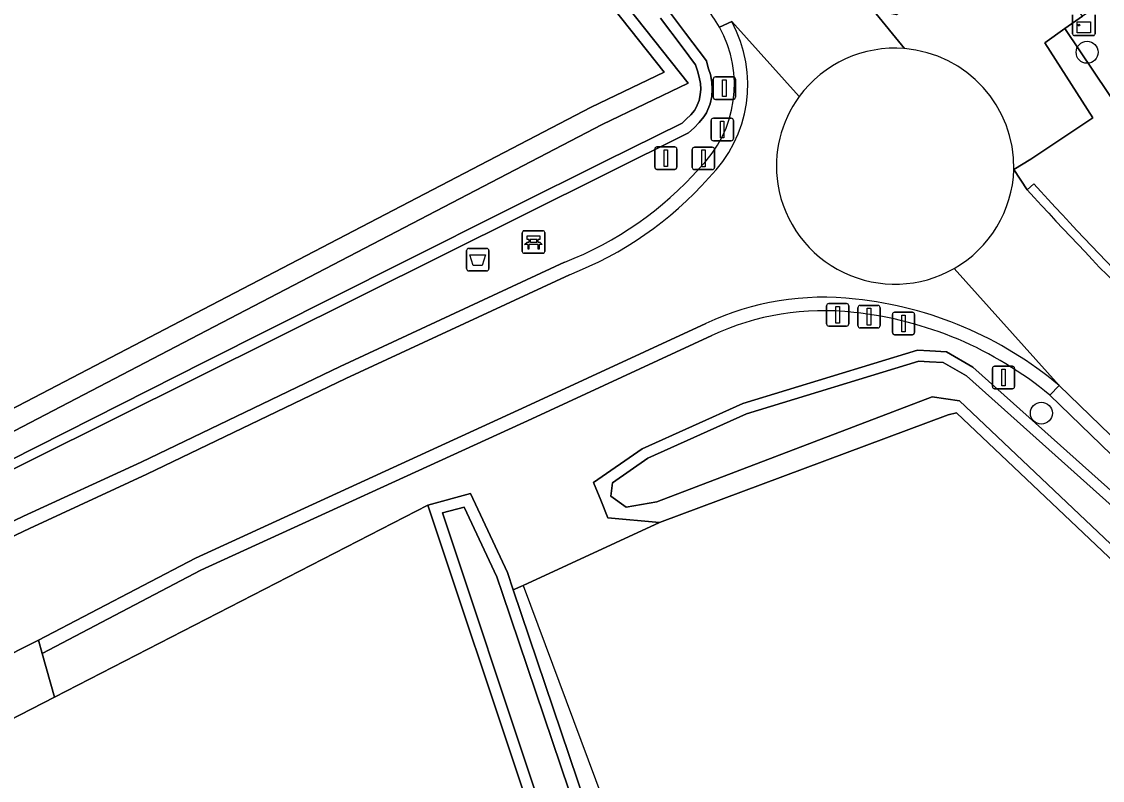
# Model space of a CAD drawing. Extents: x 164494 to 166241, y 382475 to 384495.
# Drawn here: x 165100.74 to 165148.86, y 383021.11 to 383054.9 of the extents above; entities that cross this region are included whole.
import ezdxf

# ---------------------------------------------------------------- set-up
doc = ezdxf.new("R2010")
doc.units = 0
for name, color, linetype in [('IMGEO_Afsluitpaal', 7, 'Continuous'), ('IMGEO_Afvalbak', 7, 'Continuous'), ('IMGEO_Bank', 7, 'Continuous'), ('IMGEO_Berm_halfverhard', 7, 'Continuous'), ('IMGEO_Boom', 7, 'Continuous'), ('IMGEO_Erf', 7, 'Continuous'), ('IMGEO_Grasland_agrarisch', 7, 'Continuous'), ('IMGEO_Grasland_overig', 7, 'Continuous'), ('IMGEO_Groenvoorziening', 7, 'Continuous'), ('IMGEO_Hek', 7, 'Continuous'), ('IMGEO_Kast', 7, 'Continuous'), ('IMGEO_Oever', 7, 'Continuous'), ('IMGEO_Rijbaan_lokaal_gesloten', 7, 'Continuous'), ('IMGEO_Rijbaan_lokaal_open', 7, 'Continuous'), ('IMGEO_Verkeersbordpaal', 7, 'Continuous'), ('IMGEO_Voetpad_open', 7, 'Continuous'), ('IMGEO_Waterloop', 7, 'Continuous')]:
    doc.layers.add(name, color=color, linetype=linetype)

msp = doc.modelspace()

# ---------------------------------------------------------------- linework, layer by layer
at = {"layer": 'IMGEO_Afsluitpaal'}
for p, q in [((165131.532, 383051.534), (165131.532, 383052.334)), ((165131.532, 383052.334), (165131.532, 383051.534)), ((165131.632, 383052.434), (165132.422, 383052.434)), ((165132.422, 383052.434), (165131.632, 383052.434)), ((165132.522, 383052.334), (165132.522, 383051.534)), ((165132.522, 383051.534), (165132.522, 383052.334)), ((165132.422, 383051.434), (165131.632, 383051.434)), ((165131.632, 383051.434), (165132.422, 383051.434)), ((165131.539, 383050.591), (165132.329, 383050.591)), ((165132.329, 383050.591), (165131.539, 383050.591)), ((165131.439, 383049.691), (165131.439, 383050.491)), ((165131.439, 383050.491), (165131.439, 383049.691)), ((165132.429, 383050.491), (165132.429, 383049.691)), ((165132.429, 383049.691), (165132.429, 383050.491)), ((165130.6, 383048.404), (165130.6, 383049.204)), ((165130.6, 383049.204), (165130.6, 383048.404)), ((165130.7, 383049.304), (165131.49, 383049.304)), ((165131.49, 383049.304), (165130.7, 383049.304)), ((165132.329, 383049.591), (165131.539, 383049.591)), ((165131.539, 383049.591), (165132.329, 383049.591)), ((165131.59, 383049.204), (165131.59, 383048.404)), ((165131.59, 383048.404), (165131.59, 383049.204)), ((165131.49, 383048.304), (165130.7, 383048.304)), ((165130.7, 383048.304), (165131.49, 383048.304)), ((165136.578, 383041.439), (165136.578, 383042.239)), ((165136.578, 383042.239), (165136.578, 383041.439)), ((165136.678, 383042.339), (165137.468, 383042.339)), ((165137.468, 383042.339), (165136.678, 383042.339)), ((165137.568, 383042.239), (165137.568, 383041.439)), ((165137.568, 383041.439), (165137.568, 383042.239)), ((165137.973, 383041.357), (165137.973, 383042.157)), ((165137.973, 383042.157), (165137.973, 383041.357)), ((165138.073, 383042.257), (165138.863, 383042.257)), ((165138.863, 383042.257), (165138.073, 383042.257)), ((165138.963, 383042.157), (165138.963, 383041.357)), ((165138.963, 383041.357), (165138.963, 383042.157)), ((165139.608, 383041.955), (165140.398, 383041.955)), ((165140.398, 383041.955), (165139.608, 383041.955)), ((165139.508, 383041.055), (165139.508, 383041.855)), ((165139.508, 383041.855), (165139.508, 383041.055)), ((165140.498, 383041.855), (165140.498, 383041.055)), ((165140.498, 383041.055), (165140.498, 383041.855)), ((165137.468, 383041.339), (165136.678, 383041.339)), ((165136.678, 383041.339), (165137.468, 383041.339)), ((165138.863, 383041.257), (165138.073, 383041.257)), ((165138.073, 383041.257), (165138.863, 383041.257)), ((165140.398, 383040.955), (165139.608, 383040.955)), ((165139.608, 383040.955), (165140.398, 383040.955))]:
    msp.add_line(p, q, dxfattribs=at)
for points in [[(165131.952, 383052.309), (165132.102, 383052.309), (165132.102, 383051.559), (165131.952, 383051.559), (165131.952, 383052.309)], [(165131.859, 383050.466), (165132.009, 383050.466), (165132.009, 383049.716), (165131.859, 383049.716), (165131.859, 383050.466)], [(165131.02, 383049.179), (165131.17, 383049.179), (165131.17, 383048.429), (165131.02, 383048.429), (165131.02, 383049.179)], [(165136.998, 383042.214), (165137.148, 383042.214), (165137.148, 383041.464), (165136.998, 383041.464), (165136.998, 383042.214)], [(165138.393, 383042.132), (165138.543, 383042.132), (165138.543, 383041.382), (165138.393, 383041.382), (165138.393, 383042.132)], [(165139.928, 383041.83), (165140.078, 383041.83), (165140.078, 383041.08), (165139.928, 383041.08), (165139.928, 383041.83)]]:
    msp.add_lwpolyline(points, dxfattribs=at)
for centre, start, end in [((165131.632, 383052.334), 90, 180), ((165131.632, 383052.334), 90, 180), ((165132.422, 383052.334), 0, 90), ((165132.422, 383052.334), 360, 90), ((165131.632, 383051.534), 180, 270), ((165131.632, 383051.534), 180, 270), ((165132.422, 383051.534), 270, 0), ((165132.422, 383051.534), 270, 0), ((165131.539, 383050.491), 90, 180), ((165131.539, 383050.491), 90, 180), ((165132.329, 383050.491), 0, 90), ((165132.329, 383050.491), 360, 90), ((165131.539, 383049.691), 180, 270), ((165131.539, 383049.691), 180, 270), ((165132.329, 383049.691), 270, 0), ((165132.329, 383049.691), 270, 0), ((165130.7, 383049.204), 90, 180), ((165130.7, 383049.204), 90, 180), ((165131.49, 383049.204), 0, 90), ((165131.49, 383049.204), 360, 90), ((165130.7, 383048.404), 180, 270), ((165130.7, 383048.404), 180, 270), ((165131.49, 383048.404), 270, 0), ((165131.49, 383048.404), 270, 0), ((165136.678, 383042.239), 90, 180), ((165136.678, 383042.239), 90, 180), ((165137.468, 383042.239), 0, 90), ((165137.468, 383042.239), 360, 90), ((165138.073, 383042.157), 90, 180), ((165138.073, 383042.157), 90, 180), ((165138.863, 383042.157), 0, 90), ((165138.863, 383042.157), 360, 90), ((165139.608, 383041.855), 90, 180), ((165139.608, 383041.855), 90, 180), ((165140.398, 383041.855), 0, 90), ((165140.398, 383041.855), 360, 90), ((165136.678, 383041.439), 180, 270), ((165136.678, 383041.439), 180, 270), ((165137.468, 383041.439), 270, 0), ((165137.468, 383041.439), 270, 0), ((165138.073, 383041.357), 180, 270), ((165138.073, 383041.357), 180, 270), ((165138.863, 383041.357), 270, 0), ((165138.863, 383041.357), 270, 0), ((165139.608, 383041.055), 180, 270), ((165139.608, 383041.055), 180, 270), ((165140.398, 383041.055), 270, 0), ((165140.398, 383041.055), 270, 0)]:
    msp.add_arc(centre, 0.1, start, end, dxfattribs=at)
at = {"layer": 'IMGEO_Afvalbak'}
for p, q in [((165120.652, 383044.797), (165121.442, 383044.797)), ((165121.442, 383044.797), (165120.652, 383044.797)), ((165120.552, 383043.897), (165120.552, 383044.697)), ((165120.552, 383044.697), (165120.552, 383043.897)), ((165121.542, 383044.697), (165121.542, 383043.897)), ((165121.542, 383043.897), (165121.542, 383044.697)), ((165121.442, 383043.797), (165120.652, 383043.797)), ((165120.652, 383043.797), (165121.442, 383043.797))]:
    msp.add_line(p, q, dxfattribs=at)
msp.add_lwpolyline([(165120.695, 383044.511), (165121.399, 383044.511), (165121.25, 383044.041), (165120.844, 383044.041), (165120.695, 383044.511)], dxfattribs=at)
for centre, start, end in [((165120.652, 383044.697), 90, 180), ((165120.652, 383044.697), 90, 180), ((165121.442, 383044.697), 0, 90), ((165121.442, 383044.697), 360, 90), ((165120.652, 383043.897), 180, 270), ((165120.652, 383043.897), 180, 270), ((165121.442, 383043.897), 270, 0), ((165121.442, 383043.897), 270, 0)]:
    msp.add_arc(centre, 0.1, start, end, dxfattribs=at)
at = {"layer": 'IMGEO_Bank'}
for p, q in [((165123.031, 383044.655), (165123.031, 383045.496)), ((165123.031, 383045.496), (165123.031, 383044.655)), ((165123.106, 383045.58), (165123.947, 383045.58)), ((165123.947, 383045.58), (165123.106, 383045.58)), ((165124.031, 383045.505), (165124.031, 383044.664)), ((165124.031, 383044.664), (165124.031, 383045.505)), ((165123.728, 383044.978), (165123.335, 383044.978)), ((165123.34, 383045.086), (165123.34, 383045.192)), ((165123.384, 383045.192), (165123.384, 383045.086)), ((165123.672, 383045.198), (165123.39, 383045.198)), ((165123.39, 383045.08), (165123.672, 383045.08)), ((165123.678, 383045.086), (165123.678, 383045.192)), ((165123.722, 383045.192), (165123.722, 383045.086)), ((165123.956, 383044.58), (165123.115, 383044.58)), ((165123.115, 383044.58), (165123.956, 383044.58))]:
    msp.add_line(p, q, dxfattribs=at)
for points in [[(165123.334, 383045.198), (165123.248, 383045.198), (165123.248, 383045.359), (165123.811, 383045.359), (165123.811, 383045.198), (165123.728, 383045.198)], [(165123.278, 383044.978), (165123.136, 383044.978), (165123.248, 383045.08), (165123.334, 383045.08)], [(165123.328, 383044.971), (165123.328, 383044.764), (165123.285, 383044.764), (165123.285, 383044.971)], [(165123.728, 383045.08), (165123.811, 383045.08), (165123.923, 383044.978), (165123.784, 383044.978)], [(165123.778, 383044.971), (165123.778, 383044.764), (165123.734, 383044.764), (165123.734, 383044.971)]]:
    msp.add_lwpolyline(points, dxfattribs=at)
for centre, radius, start, end in [((165123.109, 383045.502), 0.0779, 92.4484, 184.2845), ((165123.109, 383045.502), 0.0779, 92.4484, 184.2845), ((165123.953, 383045.502), 0.0779, 2.4484, 94.2845), ((165123.953, 383045.502), 0.0779, 2.4484, 94.2845), ((165123.278, 383044.971), 0.00671, 2.8957, 87.1043), ((165123.335, 383044.971), 0.00671, 92.8957, 177.1043), ((165123.333, 383045.191), 0.00671, 2.8957, 87.1043), ((165123.333, 383045.087), 0.00671, 272.8957, 357.1043), ((165123.39, 383045.191), 0.00671, 92.8957, 177.1043), ((165123.39, 383045.087), 0.00671, 182.8957, 267.1043), ((165123.672, 383045.191), 0.00671, 2.8957, 87.1043), ((165123.672, 383045.087), 0.00671, 272.8957, 357.1043), ((165123.729, 383045.191), 0.00671, 92.8957, 177.1043), ((165123.729, 383045.087), 0.00671, 182.8957, 267.1043), ((165123.727, 383044.971), 0.00671, 2.8957, 87.1043), ((165123.784, 383044.971), 0.00671, 92.8957, 177.1043), ((165123.109, 383044.658), 0.0779, 182.4484, 274.2845), ((165123.109, 383044.658), 0.0779, 182.4484, 274.2845), ((165123.953, 383044.658), 0.0779, 272.4484, 4.2845), ((165123.953, 383044.658), 0.0779, 272.4484, 4.2845)]:
    msp.add_arc(centre, radius, start, end, dxfattribs=at)
at = {"layer": 'IMGEO_Berm_halfverhard'}
for points in [[(165132.357, 383054.895), (165131.808, 383054.649)], [(165131.808, 383054.649), (165132.357, 383054.895)], [(165145.803, 383047.676), (165145.508, 383047.406)], [(165124.917, 383044.186), (165114.926, 383039.545), (165106.055, 383035.28), (165100.825, 383032.871), (165096.175, 383030.648), (165096.433, 383030.107), (165101.084, 383032.33), (165106.315, 383034.739), (165115.179, 383039.001)], [(165115.179, 383039.001), (165125.134, 383043.627)], [(165131.209, 383041.458), (165123.201, 383037.752), (165108.474, 383031.009), (165101.496, 383027.356), (165101.661, 383026.765), (165108.724, 383030.463), (165123.453, 383037.207)], [(165123.453, 383037.207), (165131.466, 383040.916)], [(165146.522, 383038.261), (165146.939, 383038.692)], [(165160.644, 383025.55), (165155.138, 383030.756), (165146.939, 383038.692), (165146.522, 383038.261), (165154.72, 383030.325), (165160.234, 383025.111), (165171.336, 383014.752), (165180.175, 383006.447), (165200.532, 382988.243), (165217.54, 382974.056), (165221.452, 382971.069), (165226.08, 382967.714), (165232.676, 382962.944), (165233.031, 382963.428), (165226.431, 382968.2), (165221.804, 382971.554), (165217.905, 382974.533)]]:
    msp.add_lwpolyline(points, dxfattribs=at)
for centre, radius, start, end in [((165127.203, 383052.063), 5.281, 29.3177, 41.248), ((165127.24, 383052.092), 5.235, 314.7271, 29.2402), ((165127.237, 383052.091), 5.837, 314.642, 28.7082), ((165119.296, 383058.656), 15.524, 291.2307, 318.511), ((165119.313, 383058.626), 16.089, 291.2102, 318.37), ((165289.75, 383179.072), 195.299, 222.39036, 226.8272), ((165289.884, 383179.211), 195.092, 222.39385, 226.82773), ((165136.447, 383030.263), 12.36, 83.4032, 115.0746), ((165136.078, 383025.709), 16.927, 50.0864, 83.9332), ((165136.448, 383030.257), 11.766, 83.41, 115.0507), ((165136.077, 383025.697), 16.339, 50.2602, 83.9527)]:
    msp.add_arc(centre, radius, start, end, dxfattribs=at)
at = {"layer": 'IMGEO_Boom'}
for centre in [(165148.178, 383053.531), (165146.142, 383037.46)]:
    msp.add_circle(centre, 0.489, dxfattribs=at)
at = {"layer": 'IMGEO_Erf'}
for points in [[(165070.298, 383021.899), (165075.419, 383024.723), (165078.42, 383026.378), (165080.567, 383027.366), (165086.908, 383030.775), (165087.302, 383030.987), (165087.92, 383031.295), (165088.293, 383031.481), (165091.062, 383032.863), (165091.867, 383033.265), (165092.654, 383033.657), (165109.176, 383042.267), (165126.099, 383051.085), (165129.346, 383052.646), (165106.891, 383080.948), (165095.917, 383095.847), (165095.148, 383097.711), (165091.308, 383102.836), (165060.973, 383084.346)], [(165158.919, 383062.435), (165147.971, 383055.131), (165147.193, 383054.584), (165154.258, 383044.057)], [(165149.084, 382949.174), (165148.158, 382951.679), (165147.327, 382953.204), (165144.143, 382962.9), (165139.197, 382976.046), (165137.999, 382979.812), (165137.425, 382980.815), (165123.051, 383020.688), (165118.823, 383033.37), (165102.205, 383024.82), (165097.081, 383022.184), (165092.763, 383020.321), (165071.589, 383009.606), (165052.261, 382999.034), (165049.332, 382997.432), (165046.565, 382995.873), (165042.211, 382989.793), (165038.852, 382985.102), (165066.603, 382948.671), (165135.814, 382857.34)]]:
    msp.add_lwpolyline(points, dxfattribs=at)
at = {"layer": 'IMGEO_Grasland_agrarisch'}
msp.add_lwpolyline([(165156.479, 383024.098), (165142.358, 383037.475), (165141.988, 383037.391), (165129.143, 383032.597), (165123.071, 383029.794), (165122.63, 383029.59), (165132.631, 383000), (165135.571, 382992.521), (165139.189, 382981.785), (165140.482, 382976.778), (165145.82, 382962.591), (165148.851, 382953.995), (165150.017, 382951.449)], dxfattribs=at)
at = {"layer": 'IMGEO_Grasland_overig'}
msp.add_lwpolyline([(165169.277, 383031.589), (165162.778, 383037.822), (165161.581, 383037.565), (165161.028, 383037.439), (165160.125, 383037.497), (165159.475, 383037.853), (165158.94, 383038.391), (165156.236, 383041.337), (165154.258, 383044.057), (165147.193, 383054.584), (165146.291, 383053.948), (165148.434, 383050.617), (165145.679, 383048.764), (165144.918, 383048.309), (165145.508, 383047.406), (165145.803, 383047.676)], dxfattribs=at)
msp.add_arc((165289.884, 383179.211), 195.092, 222.39385, 226.82773, dxfattribs=at)
at = {"layer": 'IMGEO_Groenvoorziening'}
for points in [[(165099.629, 383094.586), (165111.774, 383078.281), (165115.208, 383073.802), (165119.16, 383068.961), (165125.053, 383060.869), (165127.972, 383057.173), (165129.323, 383055.685), (165130.304, 383054.382), (165131.228, 383053.155), (165131.313, 383052.843), (165131.326, 383052.795), (165131.413, 383052.534), (165131.473, 383052.199), (165131.489, 383051.885), (165131.465, 383051.554), (165131.395, 383051.232), (165131.229, 383050.832), (165131.114, 383050.653), (165130.911, 383050.403), (165130.68, 383050.172), (165130.436, 383049.949), (165093.844, 383031.73)], [(165096.175, 383030.648), (165100.825, 383032.871), (165106.055, 383035.28), (165114.926, 383039.545), (165124.917, 383044.186)], [(165131.466, 383040.916), (165123.453, 383037.207), (165108.724, 383030.463), (165101.661, 383026.765), (165102.205, 383024.82), (165118.823, 383033.37), (165120.725, 383033.879), (165122.366, 383030.37), (165122.63, 383029.59), (165123.071, 383029.794), (165129.143, 383032.597), (165126.837, 383032.805), (165126.521, 383033.586), (165126.206, 383034.367), (165128.374, 383035.874), (165132.843, 383037.889), (165140.633, 383040.264), (165141.183, 383040.235), (165141.913, 383040.197), (165143.089, 383039.511), (165151.883, 383031.662)], [(165154.72, 383030.325), (165146.522, 383038.261)]]:
    msp.add_lwpolyline(points, dxfattribs=at)
for centre, radius, start, end in [((165127.203, 383052.063), 5.281, 29.3177, 41.248), ((165127.24, 383052.092), 5.235, 314.7271, 29.2402), ((165119.296, 383058.656), 15.524, 291.2307, 318.511), ((165136.448, 383030.257), 11.766, 83.41, 115.0507), ((165136.077, 383025.697), 16.339, 50.2602, 83.9527)]:
    msp.add_arc(centre, radius, start, end, dxfattribs=at)
at = {"layer": 'IMGEO_Hek'}
msp.add_lwpolyline([(165141.988, 383037.391), (165129.143, 383032.597), (165123.071, 383029.794), (165131.105, 383008.259)], dxfattribs=at)
at = {"layer": 'IMGEO_Kast'}
for p, q in [((165147.533, 383054.349), (165147.533, 383055.19)), ((165147.533, 383055.19), (165147.533, 383054.349)), ((165148.533, 383055.199), (165148.533, 383054.358)), ((165148.533, 383054.358), (165148.533, 383055.199)), ((165148.458, 383054.274), (165147.617, 383054.274)), ((165147.617, 383054.274), (165148.458, 383054.274))]:
    msp.add_line(p, q, dxfattribs=at)
msp.add_lwpolyline([(165147.728, 383054.889), (165148.328, 383054.889), (165148.328, 383054.4), (165147.728, 383054.4), (165147.728, 383054.889)], dxfattribs=at)
msp.add_circle((165147.812, 383054.738), 0.0377, dxfattribs=at)
for centre, start, end in [((165147.611, 383054.352), 182.4484, 274.2845), ((165147.611, 383054.352), 182.4484, 274.2845), ((165148.455, 383054.352), 272.4484, 4.2845), ((165148.455, 383054.352), 272.4484, 4.2845)]:
    msp.add_arc(centre, 0.0779, start, end, dxfattribs=at)
at = {"layer": 'IMGEO_Oever'}
for points in [[(165093.574, 383033.113), (165109.675, 383041.504), (165126.591, 383050.318), (165130.416, 383052.157), (165107.563, 383080.96), (165095.862, 383097.667)], [(165095.917, 383095.847), (165106.891, 383080.948), (165129.346, 383052.646), (165126.099, 383051.085), (165109.176, 383042.267), (165092.654, 383033.657)], [(165093.844, 383031.73), (165130.436, 383049.949), (165130.68, 383050.172), (165130.911, 383050.403), (165131.114, 383050.653), (165131.229, 383050.832), (165131.395, 383051.232), (165131.465, 383051.554), (165131.489, 383051.885), (165131.473, 383052.199), (165131.413, 383052.534), (165131.326, 383052.795), (165131.313, 383052.843), (165131.228, 383053.155), (165130.304, 383054.382), (165129.323, 383055.685), (165127.972, 383057.173), (165125.053, 383060.869), (165119.16, 383068.961), (165115.208, 383073.802), (165111.774, 383078.281), (165099.629, 383094.586)], [(165129.183, 383055.051), (165130.149, 383053.767), (165130.746, 383052.975), (165130.834, 383052.7), (165130.911, 383052.421), (165130.961, 383052.14), (165130.974, 383051.891), (165130.955, 383051.628), (165130.902, 383051.386), (165130.771, 383051.071), (165130.705, 383050.94), (165130.529, 383050.748), (165130.324, 383050.544), (165130.143, 383050.378), (165126.698, 383048.665), (165122.515, 383046.586), (165117.664, 383044.153), (165108.902, 383039.744), (165093.951, 383032.199)], [(165151.883, 383031.662), (165143.089, 383039.511), (165141.913, 383040.197), (165141.183, 383040.235), (165140.633, 383040.264), (165132.843, 383037.889), (165128.374, 383035.874), (165126.206, 383034.367), (165126.521, 383033.586), (165126.837, 383032.805), (165129.143, 383032.597), (165141.988, 383037.391), (165142.358, 383037.475), (165156.479, 383024.098)], [(165156.807, 383024.454), (165142.503, 383038.004), (165141.281, 383038.183), (165129.019, 383033.512), (165127.654, 383033.281), (165126.97, 383033.767), (165127.05, 383034.364), (165128.613, 383035.451), (165133.014, 383037.435), (165140.693, 383039.776), (165141.158, 383039.752), (165141.771, 383039.72), (165142.803, 383039.118), (165151.554, 383031.307)], [(165150.017, 382951.449), (165148.851, 382953.995), (165145.82, 382962.591), (165140.482, 382976.778), (165139.189, 382981.785), (165135.571, 382992.521), (165132.631, 383000), (165122.63, 383029.59), (165122.366, 383030.37), (165120.725, 383033.879), (165118.823, 383033.37), (165123.051, 383020.688), (165137.425, 382980.815), (165137.999, 382979.812), (165139.197, 382976.046), (165144.143, 382962.9), (165147.327, 382953.204), (165148.158, 382951.679), (165149.084, 382949.174)], [(165149.575, 382949.323), (165148.625, 382951.891), (165147.799, 382953.408), (165144.626, 382963.07), (165139.681, 382976.214), (165138.47, 382980.019), (165137.891, 382981.031), (165123.535, 383020.856), (165119.481, 383033.016), (165120.443, 383033.274), (165121.89, 383030.179), (165122.145, 383029.426), (165132.15, 382999.824), (165135.09, 382992.346), (165138.698, 382981.639), (165139.993, 382976.623), (165145.339, 382962.416), (165148.376, 382953.803), (165149.543, 382951.256)]]:
    msp.add_lwpolyline(points, dxfattribs=at)
at = {"layer": 'IMGEO_Rijbaan_lokaal_gesloten'}
for points in [[(165140.043, 383053.693), (165138.648, 383055.401), (165135.116, 383059.491), (165131.701, 383063.704), (165117.287, 383082.185)], [(165135.361, 383051.557), (165132.357, 383054.895)], [(165132.357, 383054.895), (165135.361, 383051.557)], [(165145.508, 383047.406), (165144.918, 383048.309)], [(165146.939, 383038.692), (165142.252, 383043.9)], [(165142.252, 383043.9), (165146.939, 383038.692), (165155.138, 383030.756), (165160.644, 383025.55), (165171.747, 383015.189), (165180.583, 383006.887)], [(165125.134, 383043.627), (165115.179, 383039.001), (165106.315, 383034.739), (165101.084, 383032.33), (165096.433, 383030.107), (165095.219, 383029.526), (165088.775, 383026.373), (165083.565, 383023.951), (165072.217, 383018.147), (165071.399, 383017.729), (165067.244, 383015.604), (165062.647, 383013.041), (165061.822, 383012.581), (165054.231, 383008.739), (165048.937, 383005.869), (165048.666, 383005.698)], [(165050.894, 383001.427), (165072.324, 383012.931), (165078.697, 383016.073), (165083.246, 383018.36), (165095.49, 383024.344), (165101.496, 383027.356), (165108.474, 383031.009), (165123.201, 383037.752), (165131.209, 383041.458)]]:
    msp.add_lwpolyline(points, dxfattribs=at)
for centre, radius, start, end in [((165127.237, 383052.091), 5.837, 314.642, 28.7082), ((165139.608, 383048.447), 5.264, 85.2631, 143.7833), ((165139.606, 383048.449), 5.261, 143.7899, 188.6704), ((165139.631, 383048.495), 5.29, 299.6992, 357.9805), ((165119.313, 383058.626), 16.089, 291.2102, 318.37), ((165139.63, 383048.496), 5.292, 189.1348, 299.7086), ((165289.75, 383179.072), 195.299, 222.39036, 226.8272), ((165136.447, 383030.263), 12.36, 83.4032, 115.0746), ((165136.078, 383025.709), 16.927, 50.0864, 83.9332)]:
    msp.add_arc(centre, radius, start, end, dxfattribs=at)
at = {"layer": 'IMGEO_Rijbaan_lokaal_open'}
msp.add_lwpolyline([(165101.661, 383026.765), (165101.496, 383027.356), (165095.49, 383024.344), (165097.081, 383022.184), (165102.205, 383024.82)], close=True, dxfattribs=at)
for centre, radius, start, end in [((165139.608, 383048.447), 5.264, 85.2631, 143.7833), ((165139.613, 383048.405), 5.306, 358.9678, 85.3514), ((165139.606, 383048.449), 5.261, 143.7899, 188.6704), ((165139.631, 383048.495), 5.29, 299.6992, 357.9805), ((165139.63, 383048.496), 5.292, 189.1348, 299.7086)]:
    msp.add_arc(centre, radius, start, end, dxfattribs=at)
at = {"layer": 'IMGEO_Verkeersbordpaal'}
for p, q in [((165128.926, 383048.416), (165128.926, 383049.216)), ((165128.926, 383049.216), (165128.926, 383048.416)), ((165129.026, 383049.316), (165129.816, 383049.316)), ((165129.816, 383049.316), (165129.026, 383049.316)), ((165129.916, 383049.216), (165129.916, 383048.416)), ((165129.916, 383048.416), (165129.916, 383049.216)), ((165129.816, 383048.316), (165129.026, 383048.316)), ((165129.026, 383048.316), (165129.816, 383048.316)), ((165144.062, 383039.548), (165144.852, 383039.548)), ((165144.852, 383039.548), (165144.062, 383039.548)), ((165143.962, 383038.648), (165143.962, 383039.448)), ((165143.962, 383039.448), (165143.962, 383038.648)), ((165144.952, 383039.448), (165144.952, 383038.648)), ((165144.952, 383038.648), (165144.952, 383039.448)), ((165144.852, 383038.548), (165144.062, 383038.548)), ((165144.062, 383038.548), (165144.852, 383038.548))]:
    msp.add_line(p, q, dxfattribs=at)
for points in [[(165129.346, 383049.191), (165129.496, 383049.191), (165129.496, 383048.441), (165129.346, 383048.441), (165129.346, 383049.191)], [(165144.382, 383039.423), (165144.532, 383039.423), (165144.532, 383038.673), (165144.382, 383038.673), (165144.382, 383039.423)]]:
    msp.add_lwpolyline(points, dxfattribs=at)
for centre, start, end in [((165129.026, 383049.216), 90, 180), ((165129.026, 383049.216), 90, 180), ((165129.816, 383049.216), 0, 90), ((165129.816, 383049.216), 360, 90), ((165129.026, 383048.416), 180, 270), ((165129.026, 383048.416), 180, 270), ((165129.816, 383048.416), 270, 0), ((165129.816, 383048.416), 270, 0), ((165144.062, 383039.448), 90, 180), ((165144.062, 383039.448), 90, 180), ((165144.852, 383039.448), 0, 90), ((165144.852, 383039.448), 360, 90), ((165144.062, 383038.648), 180, 270), ((165144.062, 383038.648), 180, 270), ((165144.852, 383038.648), 270, 0), ((165144.852, 383038.648), 270, 0)]:
    msp.add_arc(centre, 0.1, start, end, dxfattribs=at)
at = {"layer": 'IMGEO_Voetpad_open'}
msp.add_lwpolyline([(165144.918, 383048.309), (165145.679, 383048.764), (165148.434, 383050.617), (165146.291, 383053.948), (165147.193, 383054.584), (165147.971, 383055.131), (165145.275, 383058.943), (165139.685, 383055.193), (165138.648, 383055.401), (165140.043, 383053.693)], dxfattribs=at)
msp.add_arc((165139.613, 383048.405), 5.306, 358.9678, 85.3514, dxfattribs=at)
at = {"layer": 'IMGEO_Waterloop'}
for points in [[(165095.862, 383097.667), (165107.563, 383080.96), (165130.416, 383052.157), (165126.591, 383050.318), (165109.675, 383041.504), (165093.574, 383033.113)], [(165093.951, 383032.199), (165108.902, 383039.744), (165117.664, 383044.153), (165122.515, 383046.586), (165126.698, 383048.665), (165130.143, 383050.378), (165130.324, 383050.544), (165130.529, 383050.748), (165130.705, 383050.94), (165130.771, 383051.071), (165130.902, 383051.386), (165130.955, 383051.628), (165130.974, 383051.891), (165130.961, 383052.14), (165130.911, 383052.421), (165130.834, 383052.7), (165130.746, 383052.975), (165130.149, 383053.767), (165129.183, 383055.051)], [(165151.554, 383031.307), (165142.803, 383039.118), (165141.771, 383039.72), (165141.158, 383039.752), (165140.693, 383039.776), (165133.014, 383037.435), (165128.613, 383035.451), (165127.05, 383034.364), (165126.97, 383033.767), (165127.654, 383033.281), (165129.019, 383033.512), (165141.281, 383038.183), (165142.503, 383038.004), (165156.807, 383024.454)], [(165149.543, 382951.256), (165148.376, 382953.803), (165145.339, 382962.416), (165139.993, 382976.623), (165138.698, 382981.639), (165135.09, 382992.346), (165132.15, 382999.824), (165122.145, 383029.426), (165121.89, 383030.179), (165120.443, 383033.274), (165119.481, 383033.016), (165123.535, 383020.856), (165137.891, 382981.031), (165138.47, 382980.019), (165139.681, 382976.214), (165144.626, 382963.07), (165147.799, 382953.408), (165148.625, 382951.891), (165149.575, 382949.323)]]:
    msp.add_lwpolyline(points, dxfattribs=at)

doc.saveas('drawing.dxf')
